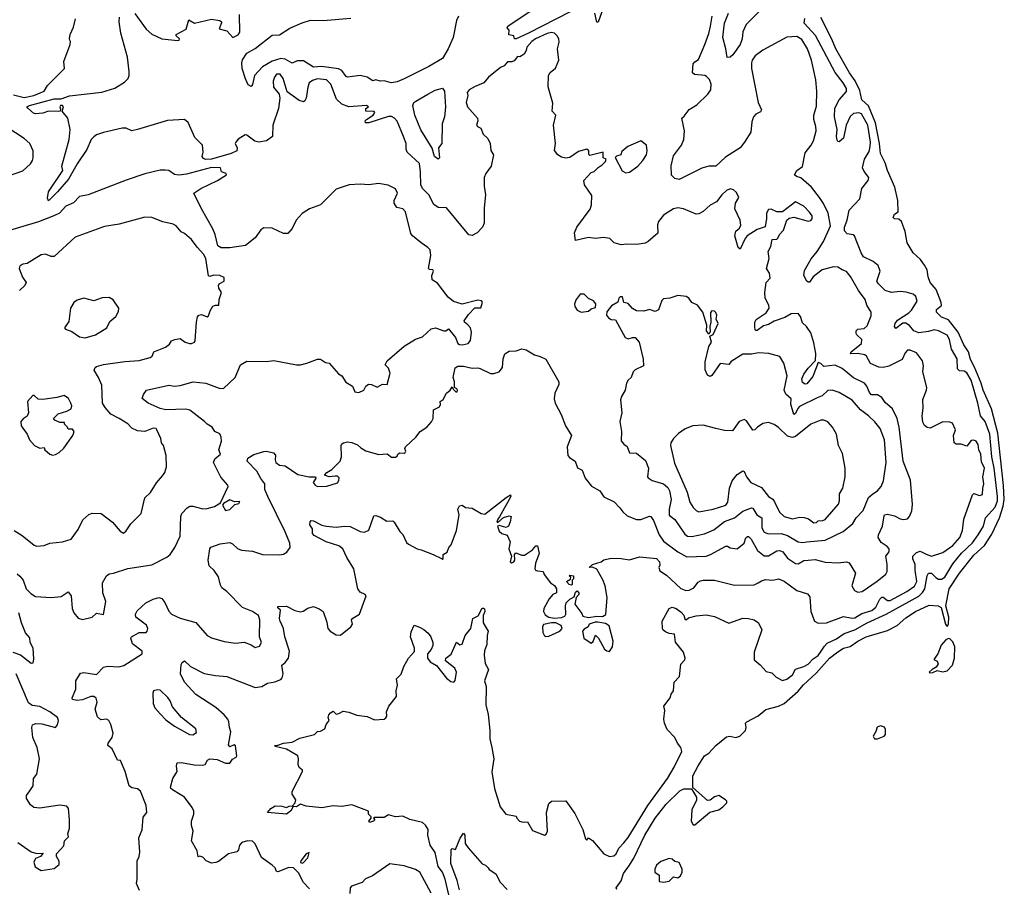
# Model space of a CAD drawing. Extents: x 1493970 to 1595317, y 729910 to 844791.
# Tile 332 of 338: x 1574543 to 1581489, y 820361 to 826490. Entities that reach past the tile are written whole.
import ezdxf

# ---------------------------------------------------------------- set-up
doc = ezdxf.new("R2010")
doc.units = 0

msp = doc.modelspace()

# ---------------------------------------------------------------- linework, layer by layer
at = {"layer": '0CON10XD'}
for points in [[(1578522.3, 826595), (1578133.5, 826395), (1578046, 826355), (1578032.5, 826355), (1578030, 826375), (1577993.3, 826383.3), (1577996.7, 826415), (1577981.2, 826431.2), (1577985.8, 826445), (1578420, 826735)], [(1575355, 826533.4), (1575435, 826423.2), (1575475, 826387.1), (1575545, 826354.7), (1575657.5, 826342.5), (1575667.5, 826345), (1575670, 826355), (1575647.5, 826375), (1575647.5, 826385), (1575716.8, 826423.2), (1575735, 826487.5), (1575776.1, 826466.1), (1575895, 826492.5), (1575955, 826483.3), (1575967.5, 826475), (1575967, 826467), (1575950, 826425), (1576005, 826410), (1576047, 826363), (1576085, 826382.5), (1576095, 826402.5), (1576094, 826526)], [(1578649.2, 826545), (1578625, 826473.3), (1578615, 826472.5), (1578601.2, 826535)], [(1579765, 826552.3), (1579667.6, 826455), (1579643.7, 826405), (1579640.8, 826355), (1579625, 826313.5), (1579575, 826240.9), (1579555, 826225.7), (1579533.5, 826223.5), (1579525.3, 826285), (1579502.4, 826365), (1579515.2, 826464.8), (1579543.2, 826535)], [(1574498.3, 825958.3), (1574575, 825941.4), (1574643.8, 825955), (1574716.2, 825985), (1574740, 826025), (1574860, 826145), (1574853.8, 826193.8), (1574900, 826315), (1574902.5, 826335), (1574897.5, 826345), (1574893.8, 826355), (1574898.8, 826385), (1574922.3, 826437.7), (1574936.2, 826495)], [(1580106.4, 822676.4), (1580155, 822681.5), (1580225, 822661.9), (1580317.1, 822657.1), (1580375, 822664.2), (1580395, 822656.2), (1580440, 822585), (1580412.5, 822495), (1580432.8, 822462.8), (1580455, 822450), (1580485.3, 822454.7), (1580592.4, 822527.6), (1580653, 822577), (1580662.5, 822595), (1580662.7, 822647.3), (1580654, 822705), (1580676.2, 822735), (1580677.5, 822755), (1580662.8, 822772.8), (1580621.3, 822801.3), (1580599.7, 822835), (1580601.8, 822855), (1580630.5, 822915), (1580641.7, 822988.3), (1580645, 822996), (1580665, 823000.6), (1580715, 822990), (1580755, 822966.9), (1580777.2, 822962.8), (1580805, 822968.9), (1580821.4, 822985), (1580835.8, 823025), (1580842.1, 823067.9), (1580828.3, 823241.7), (1580775.3, 823375.3), (1580746.9, 823615), (1580733.8, 823675), (1580700.8, 823745), (1580649.4, 823789.4), (1580624.6, 823825), (1580595, 823842.2), (1580552.2, 823842.2), (1580539, 823859), (1580519.6, 823905), (1580501.9, 823925), (1580425, 823962.9), (1580345, 824029.4), (1580295, 824050.9), (1580215, 824043.3), (1580194.1, 824064.1), (1580175, 824070), (1580137.7, 823972.3), (1580095, 823920.8), (1580085, 823917.5), (1580065, 823930), (1580060.8, 823955), (1580075, 823988.2), (1580105, 824030), (1580156.7, 824085), (1580159.4, 824135), (1580145, 824210), (1580125, 824280), (1580093.8, 824325), (1580065, 824350), (1580052, 824395), (1580035, 824416.9), (1579984.3, 824415), (1579941.2, 824388.8), (1579865, 824362.5), (1579825, 824339.8), (1579789.5, 824330.5), (1579745, 824296.7), (1579735, 824296), (1579731.7, 824301.7), (1579729.1, 824325), (1579730, 824355), (1579738.9, 824375), (1579809.2, 824420.8), (1579829.1, 824455), (1579827.8, 824475), (1579803.1, 824525), (1579798.6, 824565), (1579810, 824635), (1579837, 824667), (1579831.7, 824701.7), (1579812.5, 824735), (1579831.2, 824805), (1579823.3, 824855), (1579841.3, 824888.7), (1579850.5, 824939.5), (1579885, 824941.2), (1579892.3, 824947.7), (1579904.2, 824975), (1579931.8, 825005), (1579954.7, 825075.3), (1579970.3, 825089.7), (1580005, 825095.4), (1580105, 825067.8), (1580125, 825072.5), (1580134.2, 825085), (1580134.3, 825105), (1580115, 825131.1), (1580075, 825174.3), (1580015, 825204), (1579925, 825134.4), (1579885, 825134.1), (1579845, 825151.9), (1579825, 825151.1), (1579810.3, 825125), (1579812.5, 825087.5), (1579803, 825027), (1579745, 825008.6), (1579676.2, 824963.8), (1579660, 824945), (1579625, 824870), (1579612.3, 824882.3), (1579587.5, 824965), (1579595, 824996.7), (1579621.1, 825018.9), (1579630.5, 825039.5), (1579625.8, 825075.8), (1579588.8, 825155), (1579592.5, 825195), (1579616.2, 825235), (1579600.3, 825270.3), (1579578.3, 825288.3), (1579555, 825295.5), (1579528.8, 825285), (1579497.1, 825255), (1579458.8, 825205), (1579415, 825180.9), (1579365, 825136.9), (1579335, 825120), (1579315, 825118), (1579225, 825155.6), (1579185, 825162.5), (1579156, 825155), (1579118, 825132), (1579085, 825110.9), (1579048.8, 825065), (1579042.5, 825042.5), (1579045, 824983.3), (1578975.6, 824924.4), (1578955, 824913.8), (1578896.7, 824903.3), (1578825, 824906.2), (1578785, 824901.1), (1578735.8, 824915.8), (1578705.8, 824945.8), (1578662.1, 824952.1), (1578605, 824946), (1578555, 824953.8), (1578465, 824932.5), (1578456.2, 824985), (1578472.5, 825025), (1578567.3, 825152.7), (1578577.7, 825182.3), (1578579.2, 825249.2), (1578528, 825325), (1578522.5, 825355), (1578575, 825412.5), (1578595, 825417.5), (1578625, 825447.5), (1578652.5, 825465), (1578675, 825490), (1578680, 825505), (1578660, 825515), (1578660, 825555), (1578565, 825532.5), (1578558.3, 825538.3), (1578558.1, 825565), (1578545, 825575.5), (1578485, 825560), (1578425, 825517.9), (1578395, 825512.2), (1578365, 825520), (1578340, 825535), (1578317, 825567), (1578323.3, 825615), (1578308, 825745), (1578326, 825815), (1578298.8, 825845), (1578305, 825900), (1578272, 826015), (1578272.9, 826095), (1578285, 826116), (1578322, 826148), (1578346.2, 826205), (1578336.7, 826285), (1578348.3, 826331.7), (1578346, 826355), (1578335.8, 826375.8), (1578315, 826394), (1578295, 826398.1), (1578265, 826391.9), (1578182.9, 826355), (1578156, 826335), (1578120, 826295), (1578117, 826273), (1578103, 826247), (1578071.7, 826228.3), (1578055, 826230), (1578030.7, 826199.3), (1578015, 826192.5), (1577985, 826192.5), (1577960, 826165), (1577935, 826152.5), (1577850, 826085), (1577816.8, 826043.2), (1577755, 826019.2), (1577713.3, 825995), (1577698.8, 825975), (1577704, 825955), (1577693.6, 825906.4), (1577702, 825875), (1577772, 825795), (1577775.8, 825775), (1577766.7, 825745), (1577772.5, 825735), (1577796.7, 825725), (1577812.7, 825682.7), (1577845, 825651.2), (1577862.5, 825615), (1577866.1, 825566.1), (1577886.2, 825535), (1577868.8, 825455), (1577832, 825405), (1577820.8, 825375), (1577820, 825315), (1577830, 825255), (1577818.8, 825161.2), (1577820.5, 825055), (1577808, 825025), (1577771, 824985), (1577735, 824967.8), (1577711.5, 824971.5), (1577555, 825162), (1577495, 825163.8), (1577465, 825186.2), (1577429.6, 825255), (1577386.1, 825296.1), (1577371.8, 825321.8), (1577371.2, 825415), (1577362.7, 825475), (1577275.3, 825555.3), (1577268.6, 825575), (1577268.7, 825615), (1577251.1, 825665), (1577205, 825773.8), (1577188, 825795), (1577165.5, 825805.5), (1577145, 825805.5), (1577005, 825761.9), (1576982.2, 825762.2), (1576980, 825775), (1576988.8, 825785), (1577036.2, 825815), (1577047.5, 825835), (1577043, 825843), (1576984.2, 825844.2), (1576985, 825862.5), (1577002.5, 825875), (1576990, 825885), (1576865, 825874.2), (1576815, 825894.3), (1576777.7, 825927.7), (1576738.2, 826035), (1576706.9, 826065), (1576645, 826073.2), (1576609.1, 826060.9), (1576585.8, 826045), (1576575, 826012.5), (1576564.5, 825935.5), (1576555, 825916.2), (1576545, 825910.8), (1576515, 825920.6), (1576430.6, 825980.6), (1576400.5, 826075), (1576380.8, 826105), (1576355, 826104.3), (1576339.4, 826085), (1576330, 826055), (1576334.6, 826014.6), (1576373.6, 825963.6), (1576378.8, 825935), (1576367.9, 825862.1), (1576329.4, 825745), (1576325.6, 825665), (1576284.4, 825635), (1576230, 825625), (1576201.8, 825631.8), (1576145.7, 825675.7), (1576132.7, 825677.3), (1576085, 825647.5), (1576067.5, 825625), (1576062.5, 825615), (1576077.5, 825585), (1576074.3, 825565), (1576035.5, 825545), (1575895, 825505.9), (1575854.2, 825504.2), (1575839.4, 825509.4), (1575829.4, 825525), (1575838, 825555), (1575832, 825605), (1575779.4, 825659.4), (1575730.6, 825765), (1575705, 825785.2), (1575585, 825778.2), (1575375, 825715.9), (1575335, 825705.2), (1575293.3, 825723.3), (1575265, 825724.1), (1575135, 825694.5), (1575085, 825677.2), (1575065, 825663.5), (1575046.1, 825643.9), (1575015.5, 825574.5), (1574947.8, 825472.2), (1574886.4, 825363.6), (1574810, 825275), (1574745, 825212), (1574739.4, 825229.4), (1574745.5, 825275), (1574848, 825425), (1574840, 825455), (1574892.5, 825645), (1574898.1, 825715), (1574881.9, 825795), (1574842.5, 825845), (1574851.9, 825875), (1574845.6, 825885), (1574830.8, 825885), (1574827.1, 825875), (1574831.7, 825858.3), (1574827.5, 825845), (1574817.9, 825842.1), (1574745, 825843.2), (1574705, 825830.7), (1574654.8, 825824.8), (1574640, 825830), (1574600, 825865), (1574593.3, 825875), (1574611.2, 825885), (1574785, 825932.2), (1574835, 825930.3), (1574895, 825953.1), (1575122.8, 825977.2), (1575215, 826005.6), (1575281.7, 826048.3), (1575308.6, 826075), (1575315.7, 826095), (1575315.8, 826124.2), (1575304, 826225), (1575255.4, 826395), (1575243.9, 826475), (1575247.5, 826507.5)], [(1577638, 826515), (1577624.3, 826485), (1577601.1, 826365), (1577566.2, 826285), (1577524.6, 826215), (1577430, 826160), (1577255, 826072.7), (1577205, 826051.8), (1577164.4, 826044.4), (1577115, 826059.1), (1577085, 826055.6), (1577055, 826064.4), (1577035, 826057.5), (1576994.6, 826084.6), (1576946, 826096), (1576855, 826083.9), (1576845, 826088.9), (1576815, 826130.4), (1576793, 826143), (1576671.7, 826158.3), (1576615, 826153.7), (1576545, 826198.6), (1576501.5, 826198.5), (1576465, 826182.7), (1576415, 826210.7), (1576385, 826215.6), (1576325, 826197), (1576255, 826155.9), (1576199.2, 826095), (1576185, 826033.3), (1576175, 826018.8), (1576155, 826030.6), (1576135, 826071.9), (1576113.4, 826145), (1576110, 826185), (1576115, 826206.2), (1576145, 826253.3), (1576203.9, 826286.1), (1576325, 826381.1), (1576375, 826382.9), (1576449.3, 826430.7), (1576535, 826467.2), (1576594.8, 826485.2), (1576685, 826484.1), (1576878.7, 826501.3)], [(1578755, 820352.5), (1578752, 820365), (1578787.2, 820412.8), (1578801.5, 820465), (1578845.5, 820524.5), (1578876.1, 820573.9), (1578952.7, 820735), (1579027.1, 820855), (1579103.6, 820955), (1579200.8, 821049.1), (1579227.3, 821062.7), (1579282.6, 821062.6), (1579318.5, 821005), (1579317.8, 820982.2), (1579284.3, 820914.3), (1579278.8, 820835), (1579295, 820807.5), (1579305, 820807.5), (1579412, 820898), (1579474.2, 820915), (1579503.8, 820935), (1579532.5, 820965), (1579532.5, 820975), (1579523.3, 820985), (1579475, 821016.2), (1579444.5, 821005.5), (1579415, 820982.9), (1579395, 820980), (1579292.1, 821072.1), (1579292.7, 821155), (1579329.7, 821225), (1579375, 821294.7), (1579404.5, 821315), (1579455, 821368.6), (1579529.3, 821430.7), (1579553.6, 821433.6), (1579594.2, 821424.2), (1579623.8, 821435), (1579663.8, 821475), (1579668, 821495), (1579664, 821525), (1579673.8, 821535), (1579752.1, 821577.9), (1579807.3, 821622.7), (1579895, 821645.6), (1579935, 821665.6), (1580035, 821751.5), (1580072.7, 821797.3), (1580161.1, 821878.9), (1580255.7, 821985), (1580315, 822030), (1580355, 822054.4), (1580402.7, 822067.3), (1580455, 822105.5), (1580515, 822135.5), (1580665, 822180.4), (1580734.3, 822215), (1580795, 822270), (1580862, 822315), (1580958.8, 822358.8), (1581023, 822353), (1581043, 822343), (1581074, 822225), (1581085, 822207.5), (1581095.6, 822225), (1581098.9, 822275), (1581077.5, 822355), (1581100, 822475), (1581173.2, 822585), (1581275, 822710.9), (1581349.3, 822780.7), (1581401.5, 822858.5), (1581455.8, 822974.2), (1581482.1, 823057.9), (1581489.1, 823105), (1581482.4, 823202.4), (1581443, 823573), (1581398.5, 823745), (1581339.4, 823875), (1581326, 823926), (1581279, 824039), (1581251.6, 824091.6), (1581237.2, 824145), (1581204, 824195), (1581162.4, 824285), (1581095, 824372.6), (1581045, 824390.9), (1581011.1, 824425), (1581010.6, 824445), (1581045, 824472.5), (1581044.7, 824495), (1581009.2, 824585), (1580965, 824636.4), (1580950.9, 824675), (1580943.9, 824723.9), (1580926.7, 824756.7), (1580897.9, 824797.9), (1580846.2, 824845), (1580803.8, 824915), (1580790.4, 824995), (1580764.5, 825065), (1580745, 825083.3), (1580713.8, 825083.8), (1580704.4, 825094.4), (1580715, 825117.5), (1580740, 825135), (1580737.8, 825215), (1580717.2, 825307.2), (1580665.3, 825425), (1580649.6, 825479.6), (1580616.2, 825545), (1580609.2, 825615), (1580581.4, 825761.4), (1580530.8, 825880.8), (1580484.3, 825925), (1580469.5, 825989.5), (1580437.5, 826057.5), (1580397.8, 826115), (1580300.4, 826285), (1580272.9, 826352.9), (1580194, 826504)], [(1579099.5, 822169.5), (1579082.6, 822182.6), (1579077.2, 822195), (1579074.4, 822245.6), (1579125.6, 822334.4), (1579145, 822344.5), (1579175, 822335.7), (1579209.7, 822309.7), (1579227.7, 822287.7), (1579235, 822263.3), (1579245, 822256), (1579261.5, 822268.5), (1579315, 822284.4), (1579385, 822290), (1579445, 822278.8), (1579545, 822231.2), (1579645, 822266.9), (1579685, 822265.6), (1579723.3, 822255), (1579755, 822233.8), (1579777.5, 822185), (1579723.5, 822026.5), (1579725, 821974), (1579767.9, 821937.9), (1579810.2, 821890.2), (1579850, 821880), (1579880.3, 821850.3), (1579925, 821827.3), (1579955, 821836.7), (1579995, 821866.8), (1580015, 821906.2), (1580074.4, 821925.6), (1580105, 821943.3), (1580140.8, 821979.2), (1580175, 822002.7), (1580197.9, 822035), (1580219.7, 822070.3), (1580240.4, 822089.6), (1580305, 822121.3), (1580360.3, 822159.7), (1580435, 822185.2), (1580522.7, 822235), (1580655, 822294), (1580885, 822421.9), (1580912.4, 822447.6), (1580929, 822475), (1580945, 822566.2), (1580955, 822584.3), (1580975.8, 822585), (1581005, 822552.7), (1581025, 822541.2), (1581045, 822542.6), (1581068.5, 822555), (1581125, 822651.4), (1581188.1, 822725), (1581265, 822799.3), (1581305.7, 822855), (1581343, 822915), (1581357.2, 822975), (1581425, 823051.2), (1581440, 823095), (1581441.1, 823125), (1581417.4, 823325), (1581400, 823405), (1581387.2, 823565), (1581354, 823655), (1581320, 823695), (1581301.6, 823785), (1581255.4, 823945), (1581225, 823998), (1581205, 824009.6), (1581172.9, 824012.9), (1581158.9, 824025), (1581157.3, 824097.3), (1581115.4, 824165), (1581103, 824233), (1581085, 824264.3), (1581024, 824295), (1580995, 824301.8), (1580955, 824288.8), (1580885, 824280), (1580850, 824295), (1580820.9, 824330.9), (1580795, 824348.6), (1580772.3, 824347.7), (1580725, 824310), (1580714.2, 824324.2), (1580718.1, 824345), (1580735, 824370), (1580815, 824420.6), (1580835, 824440), (1580874.1, 824504.1), (1580865, 824536), (1580845, 824552), (1580796.4, 824566.4), (1580755, 824571.1), (1580693.7, 824563.7), (1580649.3, 824579.3), (1580602, 824625), (1580589.2, 824645), (1580613.2, 824715), (1580600, 824755), (1580565, 824784.5), (1580495, 824817.5), (1580478.6, 824845), (1580432.5, 824965), (1580422.5, 824972.5), (1580379.6, 824979.6), (1580361, 825001), (1580360.6, 825025), (1580381.2, 825075), (1580394.3, 825145), (1580468.8, 825225), (1580485, 825297.5), (1580528.8, 825355), (1580534, 825375), (1580499.6, 825419.6), (1580489.2, 825445), (1580502.2, 825505), (1580535, 825559.4), (1580543.8, 825595), (1580544.8, 825625), (1580526.7, 825745), (1580482.5, 825825), (1580462.9, 825832.9), (1580425, 825826.8), (1580402.8, 825807.2), (1580373.8, 825745), (1580355, 825653.3), (1580325, 825627.5), (1580315, 825630), (1580309.3, 825639.3), (1580304.4, 825664.4), (1580309.1, 825715), (1580291.1, 825805), (1580294.2, 825865), (1580324.7, 825925), (1580375, 825982), (1580375.4, 826005), (1580352.9, 826045), (1580295, 826117.5), (1580157.6, 826377.6), (1580078.2, 826465), (1580081.8, 826498.2)], [(1579656.4, 825626.4), (1579625, 825585.8), (1579521.5, 825518.5), (1579453.3, 825455), (1579405, 825455.6), (1579355, 825441.9), (1579195, 825362), (1579165, 825368.8), (1579142.3, 825392.3), (1579137.7, 825457.7), (1579155, 825530), (1579212.2, 825605), (1579228.9, 825645), (1579232.7, 825705), (1579214.4, 825795.6), (1579231.7, 825808.3), (1579265.8, 825855), (1579320.9, 825889.1), (1579397.5, 825965), (1579418.8, 825995), (1579421.2, 826035), (1579408.8, 826068.8), (1579389.3, 826089.3), (1579375.9, 826095.9), (1579303.9, 826103.9), (1579289.2, 826115), (1579295, 826178), (1579305, 826192.2), (1579330.7, 826209.3), (1579375.7, 826314.3), (1579405, 826392), (1579416.5, 826445), (1579427.4, 826515)], [(1576587.8, 820357.8), (1576545, 820400.6), (1576509.2, 820469.2), (1576475.6, 820505.6), (1576441.3, 820508.7), (1576365, 820477.5), (1576355, 820480), (1576344.1, 820504.1), (1576323.3, 820525), (1576248.2, 820578.2), (1576205, 820674.3), (1576184.2, 820694.2), (1576150, 820695), (1576108.9, 820685), (1576094.5, 820665), (1576087.7, 820632.3), (1576075, 820617.5), (1576015, 820603.5), (1575945, 820550), (1575927, 820543), (1575895, 820539.2), (1575858.8, 820555), (1575835, 820580), (1575813.6, 820586.4), (1575802.5, 820582.5), (1575793.8, 820625), (1575754.3, 820695), (1575766.2, 820765), (1575753.8, 820805), (1575754.4, 820834.4), (1575771.5, 820885), (1575771.5, 820905), (1575760.2, 820930.2), (1575705, 821003.8), (1575675, 821022.9), (1575621.4, 821055), (1575609.2, 821065), (1575607.1, 821075), (1575624.1, 821135.9), (1575653.3, 821185), (1575648.8, 821225), (1575655, 821246.2), (1575685, 821249.4), (1575772.7, 821232.7), (1575835, 821228.9), (1575852, 821235), (1575868, 821265), (1575884.6, 821275.4), (1575935, 821269.1), (1575994.7, 821244.7), (1576025, 821244.3), (1576045, 821271.2), (1576071.2, 821285), (1576074.2, 821295), (1576065, 821366.7), (1576055, 821373.8), (1576025, 821360), (1576015, 821372.5), (1576031.3, 821465), (1576022.1, 821495), (1576019.4, 821535), (1576010.3, 821555), (1575985.4, 821585.4), (1575926.9, 821636.9), (1575785, 821727.6), (1575705, 821815.4), (1575677.8, 821875), (1575681.2, 821938.8), (1575690, 821955), (1575705, 821966), (1575748.8, 821925), (1575845, 821876.2), (1575925, 821861.2), (1576005, 821854.4), (1576205, 821776.7), (1576250, 821785), (1576291.3, 821808.7), (1576342.3, 821817.7), (1576385, 821833.8), (1576394.3, 821845.7), (1576401.4, 821875), (1576392.5, 821935), (1576415.9, 821954.1), (1576438.5, 821985), (1576446.7, 822035), (1576413.2, 822135), (1576404, 822194), (1576380, 822245), (1576376.1, 822265), (1576383.3, 822323.3), (1576365, 822340), (1576365, 822350), (1576425, 822352.5), (1576485, 822322), (1576525, 822311.2), (1576543.6, 822316.4), (1576575, 822337.5), (1576615, 822350), (1576655, 822332.5), (1576683.6, 822313.6), (1576709.3, 822239.3), (1576717.5, 822195), (1576734.3, 822174.3), (1576775, 822150), (1576805, 822146.2), (1576880, 822205), (1576890, 822225), (1576884, 822256), (1576892.7, 822267.3), (1576940, 822295), (1576987.5, 822425), (1576980, 822435), (1576945, 822450), (1576928, 822475), (1576899.1, 822615), (1576850, 822695), (1576822.9, 822755), (1576795, 822778.1), (1576705, 822806.5), (1576620.3, 822850.3), (1576609.3, 822865), (1576607.5, 822897.5), (1576590, 822925), (1576592.3, 822947.7), (1576600, 822955), (1576615, 822954), (1576675, 822921.9), (1576705, 822915.6), (1576775, 822910), (1576835, 822916.7), (1576875, 822913.1), (1576945, 822878.5), (1576975, 822873.6), (1577005, 822888), (1577040.6, 822989.4), (1577055, 822991.4), (1577088.9, 822978.9), (1577132.4, 822952.4), (1577175, 822952.5), (1577183.9, 822943.9), (1577225, 822877.5), (1577245, 822856.7), (1577271.1, 822801.1), (1577285, 822788), (1577346.1, 822756.1), (1577375, 822750), (1577460, 822715), (1577518.3, 822688.3), (1577525, 822680), (1577530, 822685), (1577530, 822715), (1577558.3, 822731.7), (1577570, 822765), (1577586.7, 822785), (1577624, 822885), (1577644, 822995), (1577634.2, 823035.8), (1577645, 823058.8), (1577665, 823063.3), (1577687.6, 823047.6), (1577735, 823042.5), (1577799.2, 823005), (1577825, 823000.9), (1577975, 823119.4), (1578005, 823136), (1578007.1, 823125), (1577928.7, 822981.3), (1577915, 822965.7), (1577910, 822945), (1577915, 822942.5), (1577955, 822976.7), (1577995, 822990), (1578010, 822985), (1578003.6, 822946.4), (1577991.2, 822915), (1577975, 822906), (1577925, 822921.2), (1577913.9, 822916.1), (1577925, 822880), (1577945, 822864.3), (1577982, 822852), (1578004, 822805), (1577993.8, 822755), (1578013.3, 822705), (1578002.5, 822665), (1578015, 822658), (1578030, 822665), (1578035.8, 822675.8), (1578032.5, 822715), (1578043, 822727), (1578085, 822711.4), (1578105, 822711.9), (1578161.4, 822748.6), (1578185, 822776.7), (1578195, 822777.5), (1578207.3, 822722.7), (1578181.2, 822655), (1578176.7, 822615), (1578182.5, 822605), (1578195, 822600), (1578236, 822596), (1578243.8, 822575), (1578287.5, 822515), (1578315, 822497.5), (1578330, 822475), (1578330, 822445), (1578305, 822433.3), (1578277.2, 822402.8), (1578239.5, 822335), (1578237.5, 822315), (1578250.4, 822290.4), (1578275, 822273.8), (1578315, 822266.7), (1578365, 822272.5), (1578388.3, 822281.7), (1578396.7, 822295), (1578394, 822355), (1578398.8, 822375), (1578425, 822401.2), (1578453.6, 822416.4), (1578465, 822450), (1578475, 822460), (1578486.7, 822446.7), (1578487.5, 822435), (1578468.3, 822411.7), (1578460, 822365), (1578509.3, 822299.3), (1578515, 822280), (1578555, 822271.2), (1578615, 822281.2), (1578655, 822277.5), (1578677.8, 822292.2), (1578686.8, 822413.2), (1578674.4, 822494.4), (1578657.7, 822537.7), (1578615, 822613.3), (1578585, 822627.5), (1578560, 822625), (1578585, 822646.2), (1578645, 822663.3), (1578665, 822678.8), (1578715, 822690.8), (1578785, 822688.9), (1578845, 822678.2), (1578915, 822698.9), (1579035, 822686.7), (1579057.5, 822665), (1579058.1, 822641.9), (1579051.2, 822625), (1579060, 822600), (1579105, 822570.5), (1579206.2, 822476.2), (1579242.2, 822462.2), (1579265, 822465.5), (1579298.8, 822481.2), (1579328.9, 822521.1), (1579345, 822531.4), (1579365, 822534.5), (1579445.5, 822534.5), (1579585, 822500.6), (1579725, 822501.4), (1579752, 822515), (1579775, 822530), (1579805, 822539.4), (1579855, 822535.6), (1579895, 822544.4), (1579935, 822528.5), (1580025, 822461.4), (1580099.7, 822439.7), (1580116.4, 822416.4), (1580124.2, 822315), (1580151.2, 822245), (1580175, 822230.8), (1580235, 822233.9), (1580355, 822277.6), (1580415, 822267.2), (1580435, 822270.3), (1580485, 822300.6), (1580555, 822320.2), (1580582.1, 822345), (1580609.8, 822400.2), (1580625, 822414.7), (1580635, 822414.7), (1580665, 822391.4), (1580685, 822390.6), (1580802.1, 822455), (1580855, 822493.8), (1580872.4, 822525), (1580860.2, 822605), (1580861.1, 822645), (1580843.3, 822685), (1580844.8, 822705.2), (1580870.8, 822729.2), (1580895, 822738.7), (1580938.7, 822718.7), (1580975, 822705.3), (1581055, 822731.2), (1581125, 822779.6), (1581174.5, 822835), (1581194, 822885), (1581204.6, 822965), (1581265, 823137.5), (1581275, 823147.5), (1581315, 823132.5), (1581335, 823140), (1581336.7, 823185), (1581345.7, 823214.3), (1581337.3, 823265), (1581350, 823325), (1581329.1, 823369.1), (1581324.4, 823424.4), (1581310, 823455), (1581305, 823492.5), (1581291.2, 823515), (1581275, 823522.5), (1581255, 823521.2), (1581225, 823480), (1581185, 823494), (1581150, 823495), (1581134.2, 823504.2), (1581130.8, 823555), (1581145.6, 823595), (1581123, 823643), (1581105, 823650), (1581055, 823651.4), (1580965, 823608), (1580945, 823611.2), (1580925, 823626.7), (1580915, 823650), (1580910, 823695), (1580917.7, 823747.7), (1580915, 823810), (1580941.2, 823875), (1580942.5, 823895), (1580914.4, 824005), (1580918, 824048), (1580912.5, 824082.5), (1580868.7, 824138.7), (1580825, 824157.8), (1580805, 824157.1), (1580790.1, 824139.9), (1580768.3, 824091.7), (1580675, 824044.5), (1580635, 824035.6), (1580605, 824038.9), (1580545, 824062.9), (1580517.1, 824115), (1580504.6, 824124.6), (1580455, 824133.2), (1580403.1, 824133.1), (1580409.4, 824145), (1580480.5, 824205), (1580483.3, 824233.3), (1580449.4, 824265), (1580443.5, 824275), (1580444.4, 824295), (1580455, 824305.6), (1580499.5, 824310.5), (1580520.6, 824329.4), (1580548.9, 824401.1), (1580550.5, 824425), (1580519.4, 824475), (1580508.5, 824515), (1580459.5, 824579.5), (1580405, 824677.1), (1580375, 824712.5), (1580345.8, 824725.8), (1580315, 824742.7), (1580285, 824746.8), (1580205, 824725.3), (1580141.8, 824675), (1580115, 824637.5), (1580105, 824637.1), (1580095, 824645.6), (1580074.2, 824685), (1580079, 824721), (1580127.5, 824802.5), (1580169.4, 824855), (1580212.9, 824925), (1580263.1, 825035), (1580245.8, 825125), (1580213.8, 825193.8), (1580185.8, 825235.8), (1580128.4, 825308.4), (1580052.9, 825372.9), (1580022.4, 825382.4), (1580009.4, 825395), (1580024.6, 825425), (1580065.5, 825454.5), (1580085, 825551.2), (1580126.6, 825603.4), (1580143.3, 825635), (1580161.1, 825705), (1580159.3, 825735), (1580145.6, 825784.4), (1580146.4, 825815), (1580165, 825880), (1580166.5, 825985), (1580158.8, 826065), (1580129.3, 826205), (1580100.6, 826285), (1580060.2, 826350.2), (1580025, 826370), (1579955, 826366), (1579785.2, 826275), (1579731.1, 826235), (1579711, 826205), (1579705.3, 826185), (1579706.5, 826145), (1579751.8, 825905), (1579775.7, 825854.3), (1579770, 825840), (1579735, 825821.9), (1579719.5, 825805), (1579708.2, 825768.2), (1579701.4, 825695), (1579656.4, 825626.4)], [(1577495, 825505.6), (1577470.4, 825525), (1577453.1, 825583.1), (1577373.6, 825713.6), (1577331.5, 825815), (1577316.8, 825885), (1577323.6, 825905), (1577336.5, 825915), (1577421.7, 825965), (1577475, 825991.4), (1577525, 826005.3), (1577539.6, 825985), (1577546.7, 825873.3), (1577540.6, 825805), (1577524.5, 825755.5), (1577520.6, 825615), (1577497.5, 825585), (1577505, 825514.3), (1577495, 825505.6)], [(1574465, 825388.1), (1574565, 825423.3), (1574618.3, 825471.7), (1574633.8, 825495), (1574638.8, 825515), (1574638.8, 825565), (1574614, 825615), (1574575, 825652), (1574451.1, 825731.1)], [(1578819.1, 825409.1), (1578845, 825413.3), (1578904.3, 825455), (1578939.2, 825495), (1578965, 825536.7), (1578970.5, 825565), (1578965, 825603.8), (1578925, 825634.2), (1578833.3, 825595), (1578790.7, 825559.3), (1578783, 825537), (1578753.8, 825526.2), (1578743.8, 825516.2), (1578792.4, 825422.4), (1578819.1, 825409.1)], [(1574525, 822579.4), (1574545, 822564.3), (1574567.3, 822535), (1574588.8, 822475), (1574622, 822442), (1574655, 822420.4), (1574765, 822412.2), (1574835, 822420.8), (1574885, 822453.3), (1574905, 822424.2), (1574912.7, 822335), (1574924.4, 822305), (1574956.2, 822266.2), (1574985, 822257.8), (1575055, 822274), (1575085, 822302), (1575135, 822293.3), (1575150, 822385), (1575129.4, 822445), (1575127.6, 822515), (1575155.2, 822564.8), (1575175, 822579.2), (1575205, 822585.4), (1575305, 822617.9), (1575476, 822644), (1575581.7, 822698.3), (1575603.4, 822716.6), (1575638.2, 822765), (1575674.4, 822845), (1575679.1, 822985), (1575687.8, 823005), (1575723.9, 823046.1), (1575743.8, 823056.2), (1575765, 823056.7), (1575835, 823037.5), (1575865, 823040), (1575917.5, 823055), (1575960, 823080), (1576014, 823195), (1576011.2, 823205), (1575960.8, 823260.8), (1575910.9, 823365), (1575919.2, 823390.8), (1575959.2, 823425), (1575948.1, 823455), (1575965.5, 823515), (1575965.4, 823545), (1575955, 823566.7), (1575920, 823585), (1575901.4, 823615), (1575865.3, 823635.2), (1575846.5, 823655), (1575743.3, 823735), (1575715, 823740.5), (1575575, 823737.1), (1575535, 823746.9), (1575448.8, 823785), (1575406.4, 823816.4), (1575416.2, 823845), (1575436.7, 823875), (1575595, 823910), (1575635, 823902.9), (1575675, 823908.2), (1575766.2, 823933.8), (1575855.5, 823924.5), (1575950.6, 823890.6), (1575981.5, 823888.5), (1576063.1, 823965), (1576100, 824055), (1576145, 824079.7), (1576285, 824078.9), (1576335, 824085.6), (1576495, 824053.8), (1576525, 824053.8), (1576567.5, 824065), (1576645, 824094), (1576665, 824093.8), (1576700.5, 824070.5), (1576725, 824066), (1576791.7, 823991.7), (1576815.6, 823975.6), (1576842.7, 823932.7), (1576890, 823905), (1576908, 823865), (1576935, 823860), (1576970, 823875), (1576986, 823905), (1577003.2, 823916.8), (1577025, 823915.6), (1577065, 823897.8), (1577103.2, 823916.8), (1577135, 823916.7), (1577156.2, 823995), (1577145, 824030), (1577121.2, 824055), (1577135, 824082.5), (1577254.4, 824185.6), (1577334.3, 824235.7), (1577385, 824252), (1577445, 824309.2), (1577476.4, 824316.4), (1577535, 824293.3), (1577550, 824295), (1577568.3, 824308.3), (1577618.1, 824248.1), (1577633.3, 824205), (1577645, 824197.1), (1577665, 824195.4), (1577706, 824205), (1577723.1, 824225), (1577731.1, 824285), (1577722.9, 824315), (1577705.5, 824335.5), (1577680, 824355), (1577678.8, 824365), (1577709.4, 824410.6), (1577753.6, 824456.4), (1577795, 824457.5), (1577807, 824497), (1577800, 824505), (1577775, 824511.2), (1577665, 824482.5), (1577602.3, 824502.3), (1577565, 824532.5), (1577489.5, 824629.5), (1577453.9, 824653.9), (1577450, 824685), (1577463.3, 824715), (1577457.5, 824725), (1577435, 824727.5), (1577427.5, 824735), (1577443.3, 824825), (1577438.8, 824865), (1577423, 824883), (1577374.4, 824914.4), (1577315, 824964), (1577301.7, 824981.7), (1577264, 825135), (1577246.7, 825155), (1577204, 825164), (1577184.5, 825195), (1577184.6, 825215), (1577209.4, 825265), (1577195, 825296), (1577141.7, 825321.7), (1577075, 825333.8), (1577005, 825323.8), (1576945, 825328.8), (1576866.4, 825323.6), (1576775, 825293.3), (1576706.2, 825225), (1576665, 825183.3), (1576587.5, 825155), (1576535, 825122), (1576492.9, 825075), (1576464.2, 825015.8), (1576435, 824981.2), (1576405, 824981.2), (1576325, 825017.5), (1576265, 825020), (1576245, 825006.7), (1576205, 824951.4), (1576135, 824896), (1576025, 824879), (1575965, 824878.8), (1575941.8, 824895), (1575921.8, 824975), (1575905.3, 825015), (1575824.5, 825155), (1575771.1, 825265), (1575821.3, 825298.6), (1575939.4, 825355), (1576002.5, 825395), (1576000, 825405), (1575967, 825417), (1575960, 825445), (1575896.7, 825446.7), (1575719.3, 825400.7), (1575665, 825393.2), (1575636.2, 825396.2), (1575594.5, 825424.5), (1575568.9, 825428.9), (1575535, 825427.1), (1575425, 825401.2), (1575295, 825357.6), (1575025, 825253.5), (1574965, 825243.1), (1574921.6, 825198.4), (1574868.1, 825175), (1574823.1, 825125), (1574784, 825105), (1574675, 825064.5), (1574407.4, 824982.6)], [(1574505, 822886.2), (1574560.3, 822850.3), (1574645, 822781.2), (1574665, 822773.8), (1574715, 822780), (1574755, 822796), (1574845, 822806.2), (1574905, 822824), (1574955, 822893.3), (1574988.3, 822961.7), (1575031.2, 822998.8), (1575055, 823008.8), (1575117.5, 823005), (1575196.7, 822945), (1575250.7, 822880.7), (1575275, 822867.5), (1575295, 822883.3), (1575326.5, 822933.5), (1575400, 823005), (1575426, 823115), (1575465.6, 823154.4), (1575507.7, 823222.3), (1575549.7, 823270.3), (1575566.2, 823295), (1575578.8, 823335), (1575576, 823415), (1575556.7, 823485), (1575544, 823504), (1575538, 823535), (1575511.4, 823595), (1575505, 823604), (1575485, 823607.5), (1575426.1, 823583.9), (1575375, 823588.6), (1575335, 823607.1), (1575306.9, 823636.9), (1575245, 823676.2), (1575185, 823706.4), (1575145, 823753.1), (1575126.5, 823785), (1575121.6, 823911.6), (1575100, 823965), (1575067.6, 824017.6), (1575074.7, 824035), (1575085, 824042.7), (1575134, 824056), (1575285, 824078.5), (1575385, 824083.8), (1575462.5, 824105), (1575476.7, 824115), (1575490, 824145), (1575572.1, 824177.9), (1575599.6, 824200.4), (1575615, 824223.8), (1575637.7, 824232.3), (1575675, 824240), (1575711.2, 824215), (1575740, 824205), (1575755.4, 824204.6), (1575776, 824215), (1575781.4, 824225), (1575789.1, 824355), (1575797.3, 824392.7), (1575805.9, 824404.1), (1575825, 824408.8), (1575865, 824392), (1575875, 824401.2), (1575886, 824436), (1575905, 824468.8), (1575925, 824476.2), (1575947.5, 824475), (1575951.2, 824515), (1575966.2, 824565), (1575948.8, 824595), (1575946.2, 824615), (1575950, 824625), (1575985.3, 824644.7), (1575985, 824669.4), (1575955, 824685.8), (1575912.6, 824687.4), (1575885, 824676.7), (1575875, 824682.5), (1575856.7, 824805), (1575840, 824835), (1575793.8, 824883.8), (1575755, 824939.2), (1575705, 824982), (1575683.2, 824993.2), (1575646.2, 825035), (1575625, 825048), (1575553.2, 825063.2), (1575475, 825092.9), (1575425.4, 825095.4), (1575245, 825047.3), (1575140.1, 825029.9), (1574933.1, 824955), (1574785, 824819.4), (1574765, 824817.9), (1574725, 824834.8), (1574695, 824831.4), (1574595, 824769.6), (1574565, 824764.2), (1574545, 824752.9), (1574540, 824735), (1574545.3, 824715), (1574562.7, 824672.7), (1574588.6, 824635), (1574578.6, 824615), (1574540.9, 824579.1)], [(1575005, 824244.2), (1575076.7, 824265), (1575158.8, 824315), (1575179.5, 824360.5), (1575220, 824395), (1575239.5, 824430.5), (1575243.3, 824455), (1575203, 824513), (1575175, 824530), (1575125, 824527.5), (1575065, 824506.7), (1574995, 824524.4), (1574949.2, 824510.8), (1574925, 824493.8), (1574902, 824455), (1574888.8, 824361.2), (1574860, 824315), (1574866.4, 824306.4), (1574910.2, 824290.2), (1574965, 824252.9), (1575005, 824244.2)], [(1578505, 824426.7), (1578555, 824432.5), (1578575, 824450), (1578605, 824460), (1578607.5, 824485), (1578590, 824505), (1578555, 824523.3), (1578525, 824553.3), (1578496.1, 824553.9), (1578468, 824515), (1578458, 824485), (1578458.8, 824465), (1578475, 824441.2), (1578505, 824426.7)], [(1580065, 822800.5), (1580095, 822804.6), (1580225, 822817.3), (1580352.1, 822877.9), (1580421.5, 822935), (1580445, 822974.2), (1580492.8, 823027.2), (1580531.5, 823118.5), (1580560.8, 823145), (1580595.4, 823164.6), (1580619.4, 823195), (1580637.5, 823235), (1580655.4, 823365), (1580644.4, 823525), (1580613.3, 823605), (1580575, 823651.4), (1580530.8, 823695), (1580475, 823737.5), (1580415.5, 823805), (1580325, 823858.5), (1580275, 823876.2), (1580245, 823873.1), (1580205, 823836.5), (1580167.8, 823822.3), (1580045, 823759.4), (1580032.7, 823747.3), (1580015, 823710), (1580005, 823703.8), (1579983.3, 823776.7), (1579985.8, 823815), (1579947.6, 823847.6), (1579935.3, 823875), (1579957.8, 823977.8), (1579934.2, 824065), (1579905, 824113.8), (1579827.5, 824135), (1579755, 824138.9), (1579705, 824130), (1579645, 824129.6), (1579562.7, 824077.3), (1579545, 824056.7), (1579485, 824064.2), (1579425, 823978), (1579415, 823972), (1579395, 823981.2), (1579379.1, 824019.1), (1579378.6, 824075), (1579405.7, 824184.3), (1579423.3, 824215), (1579412.5, 824257.5), (1579435, 824267.5), (1579471.2, 824345), (1579457, 824377), (1579460, 824405), (1579455, 824423.8), (1579445, 824432.9), (1579425.7, 824434.3), (1579417.3, 824422.7), (1579419.2, 824355), (1579412, 824325), (1579413.3, 824286.7), (1579405, 824270), (1579388, 824295), (1579390.8, 824335), (1579361.5, 824425), (1579325, 824476.2), (1579284.2, 824494.2), (1579264.2, 824524.2), (1579245.8, 824535.8), (1579185, 824543.3), (1579130, 824525), (1579085, 824521.2), (1579072.7, 824507.3), (1579048.6, 824441.4), (1579025, 824431.2), (1578985, 824444), (1578945, 824432.5), (1578895, 824434.2), (1578865, 824452.9), (1578835, 824487.5), (1578803.8, 824493.8), (1578796.2, 824535), (1578780, 824535), (1578770.8, 824525), (1578763.3, 824496.7), (1578718.3, 824471.7), (1578685, 824427.5), (1578683.3, 824405), (1578697.5, 824385), (1578715, 824373.3), (1578745, 824372.5), (1578815, 824246.7), (1578835, 824236.7), (1578865, 824247.5), (1578885, 824247.5), (1578913.3, 824215), (1578942, 824095), (1578943.3, 824046.7), (1578885, 824020), (1578870, 824005), (1578856.2, 823965), (1578835, 823946.7), (1578823.8, 823925), (1578813.3, 823875), (1578788.3, 823831.7), (1578782.3, 823807.7), (1578790, 823715), (1578776.2, 823655), (1578787.5, 823585), (1578787.3, 823517.3), (1578804.5, 823494.5), (1578829.1, 823479.1), (1578844, 823434), (1578895, 823430.8), (1578958.2, 823378.2), (1578980, 823325), (1578971.2, 823265), (1578977.3, 823257.3), (1579005, 823239.2), (1579085, 823215.4), (1579115, 823190), (1579126.7, 823165), (1579139.7, 823105), (1579124.2, 823035), (1579124.7, 822994.7), (1579165, 822962.5), (1579235, 822858.5), (1579255, 822846.5), (1579285, 822842.1), (1579375, 822860.8), (1579439.7, 822890.3), (1579515, 822948), (1579585.2, 822974.8), (1579645, 823022.9), (1579705, 823044.3), (1579715, 823042.9), (1579743.8, 822995), (1579777.7, 822975), (1579778, 822905), (1579795, 822873.8), (1579825, 822861.8), (1579915, 822864.8), (1579959, 822849), (1580035, 822806.5), (1580065, 822800.5)], [(1575388.8, 820345), (1575368, 820395), (1575370.8, 820425), (1575371.2, 820555), (1575386.2, 820585), (1575390.8, 820615), (1575382.9, 820717.1), (1575406.4, 820773.6), (1575415, 820862.5), (1575440.6, 820895), (1575436.2, 820945), (1575395, 821045.7), (1575375, 821062.9), (1575335, 821070.5), (1575314.4, 821084.4), (1575287.5, 821185), (1575255, 821262.5), (1575233.3, 821265), (1575195.5, 821345.5), (1575165, 821367.5), (1575166.2, 821385), (1575195.8, 821424.2), (1575201.4, 821455), (1575186.2, 821516.2), (1575170.8, 821545), (1575155, 821554.4), (1575115, 821548.8), (1575090.9, 821570.9), (1575075.6, 821625), (1575089.3, 821675), (1575082.8, 821702.8), (1575065, 821714.3), (1575045.6, 821714.4), (1574985, 821690), (1574946.3, 821686.3), (1574915, 821692.9), (1574912.9, 821705), (1574938.9, 821765), (1574939.3, 821825), (1574972.3, 821877.7), (1574995, 821882.8), (1575085, 821868.6), (1575135, 821920), (1575165, 821928), (1575243, 821923), (1575277.3, 821932.7), (1575406.2, 822015), (1575406.7, 822035), (1575338.1, 822085), (1575326, 822125), (1575332.5, 822135), (1575385, 822166.2), (1575435, 822166.7), (1575443.3, 822175), (1575446.2, 822195), (1575437.7, 822217.7), (1575362.5, 822275), (1575360, 822295), (1575371.7, 822318.3), (1575432, 822375), (1575485, 822400.9), (1575525, 822412.2), (1575545, 822406), (1575567, 822377), (1575595, 822316), (1575615, 822294.3), (1575675, 822267.3), (1575785, 822236.7), (1575864.7, 822144.7), (1575895, 822128.8), (1575985, 822102.7), (1576065, 822089.5), (1576127.5, 822097.5), (1576175, 822079.2), (1576205, 822058.9), (1576235, 822068.5), (1576248.8, 822095), (1576235.8, 822135), (1576237.9, 822255), (1576226.9, 822285), (1576185.7, 822315), (1576115, 822343.1), (1576005, 822455.8), (1575970, 822480), (1575959.1, 822499.1), (1575945, 822557.5), (1575915, 822602.5), (1575879.4, 822635), (1575872.2, 822675), (1575884.2, 822755), (1575891.7, 822768.3), (1575957.8, 822792.2), (1576025, 822800.4), (1576045, 822790.9), (1576078.9, 822758.9), (1576107.1, 822747.1), (1576185, 822739.2), (1576255, 822716.7), (1576375, 822714.3), (1576405, 822718.6), (1576427.6, 822732.4), (1576450, 822765), (1576448.9, 822795), (1576416.7, 822875), (1576292.8, 823125), (1576272.5, 823175), (1576272.2, 823215), (1576243.4, 823253.4), (1576216.9, 823305), (1576147.8, 823375), (1576152.5, 823395), (1576195, 823421.4), (1576265, 823443.3), (1576284.6, 823444.6), (1576333.3, 823433.3), (1576347.8, 823417.8), (1576345.4, 823385), (1576350.4, 823365), (1576375, 823345.5), (1576415, 823342.5), (1576505, 823279.4), (1576586, 823264), (1576630, 823265), (1576632.5, 823255), (1576613.3, 823225), (1576626.7, 823205), (1576645, 823196), (1576710.8, 823199.2), (1576785, 823222), (1576795, 823237.5), (1576796.5, 823256.5), (1576785, 823269.2), (1576768.3, 823268.3), (1576725, 823263.3), (1576692.5, 823275), (1576710, 823295), (1576744.5, 823315.5), (1576804.6, 823375.4), (1576813.3, 823405), (1576811.9, 823485), (1576815, 823496), (1576827.5, 823505), (1576855, 823510.8), (1576885, 823505.6), (1576925, 823490.8), (1576948.6, 823468.6), (1576985, 823448.1), (1577075, 823420.8), (1577136.1, 823426.1), (1577165, 823402.5), (1577195, 823402.5), (1577205, 823410), (1577210, 823425), (1577225, 823432.5), (1577255, 823430), (1577262.5, 823435), (1577267.5, 823445), (1577260, 823465), (1577263.8, 823475), (1577336.6, 823543.4), (1577368, 823585), (1577415, 823614.3), (1577448.9, 823651.1), (1577458.9, 823675), (1577463, 823737), (1577505, 823757.5), (1577512.5, 823775), (1577510, 823795), (1577530.7, 823809.3), (1577553.3, 823855), (1577580, 823875), (1577595, 823900), (1577601.7, 823881.7), (1577620, 823865), (1577630, 823865), (1577632.5, 823875), (1577626.7, 823885), (1577610, 823895), (1577610, 823935), (1577602, 823965), (1577615, 824033.3), (1577635, 824045.8), (1577674.2, 824045.8), (1577735, 824030.8), (1577775, 824034), (1577790.5, 824029.5), (1577865, 823992.5), (1577887.7, 823992.3), (1577925.9, 824004.1), (1577948.8, 824035), (1577952.6, 824097.4), (1577965, 824132.5), (1577995, 824150), (1578045, 824153.3), (1578085, 824167.5), (1578115, 824160), (1578174.1, 824124.1), (1578215, 824113.8), (1578255, 824093.3), (1578346.2, 823935), (1578346.2, 823915), (1578318.8, 823855), (1578313.8, 823815), (1578321.2, 823785), (1578362.5, 823705), (1578394.2, 823625), (1578435.7, 823555), (1578405.7, 823475), (1578410, 823415), (1578421.1, 823401.1), (1578462, 823375), (1578477.3, 823327.3), (1578511.9, 823311.9), (1578532, 823255), (1578577.4, 823197.4), (1578635.8, 823165.8), (1578664.1, 823124.1), (1578737.3, 823087.3), (1578775.8, 823045.8), (1578797.3, 823017.3), (1578829.5, 822989.5), (1578895, 822962.9), (1578925, 822961.9), (1578985, 822985.8), (1578995, 822984), (1579014.4, 822955), (1579054.6, 822855), (1579085, 822810.9), (1579185, 822735.4), (1579250.5, 822700.5), (1579385, 822703.8), (1579415.8, 822715), (1579525, 822775.6), (1579535.6, 822775.6), (1579555, 822762.9), (1579605, 822756.9), (1579653.3, 822795), (1579665, 822833.8), (1579677.1, 822842.9), (1579685, 822842.2), (1579702.1, 822825), (1579747.1, 822745), (1579795, 822707.5), (1579825, 822706.6), (1579885, 822741.1), (1579905, 822744.5), (1579925.6, 822735), (1579959.1, 822689.1), (1580015, 822653.2), (1580035, 822650), (1580075, 822672.9), (1580106.4, 822676.4)], [(1574775, 823417.5), (1574795, 823421.2), (1574822.5, 823435), (1574855, 823467.5), (1574916.7, 823555), (1574927.5, 823585), (1574915, 823600), (1574885, 823600), (1574880, 823615), (1574860, 823635), (1574858.3, 823648.3), (1574825, 823647.5), (1574790, 823665), (1574782.5, 823675), (1574815, 823707.5), (1574875, 823726.7), (1574905.9, 823744.1), (1574910, 823765), (1574903.3, 823785), (1574887, 823817), (1574857.1, 823837.1), (1574805, 823823.1), (1574705, 823808.6), (1574672.9, 823812.9), (1574645, 823837.5), (1574635, 823837.5), (1574597.5, 823795), (1574604.3, 823715), (1574595, 823692), (1574566.6, 823673.4), (1574550.8, 823655), (1574552.5, 823625), (1574596.7, 823565), (1574612.5, 823525), (1574647.5, 823485), (1574685, 823467.5), (1574715, 823470), (1574720, 823455), (1574755, 823423.3), (1574775, 823417.5)], [(1580145, 822940), (1580165, 822942.5), (1580176.2, 822953.8), (1580210, 822955), (1580225, 822962), (1580319.4, 823070.6), (1580326.5, 823095), (1580325.7, 823145), (1580350.6, 823185), (1580365.6, 823265), (1580365.6, 823325), (1580348, 823428), (1580318.9, 823485), (1580304.5, 823565), (1580277.8, 823615), (1580245, 823652.5), (1580215, 823663.3), (1580195, 823662.9), (1580125, 823635.5), (1580015, 823548.6), (1579995, 823540.6), (1579960.6, 823550.6), (1579895, 823613.3), (1579865, 823632.5), (1579825, 823646.7), (1579785, 823640), (1579747.5, 823615), (1579730, 823595), (1579715, 823593.3), (1579670.3, 823660.3), (1579655, 823668.9), (1579617.5, 823655), (1579570.5, 823589.5), (1579515, 823590), (1579454.4, 823604.4), (1579365, 823629.4), (1579292.5, 823625), (1579237.6, 823602.4), (1579190.7, 823569.3), (1579155.5, 823534.5), (1579135.8, 823505), (1579133.3, 823485), (1579161.3, 823361.3), (1579250.9, 823155), (1579271.6, 823085), (1579295, 823047.1), (1579315, 823026.2), (1579335, 823016), (1579436.2, 823035), (1579525.6, 823064.4), (1579538.5, 823085), (1579550.4, 823185), (1579569.2, 823235), (1579605, 823280.6), (1579645, 823306.2), (1579655, 823302.5), (1579669.2, 823265), (1579700, 823225), (1579775, 823189.2), (1579825, 823126), (1579855, 823106), (1579868.3, 823088.3), (1579904.3, 823015), (1579935, 822984.5), (1579995, 822968.5), (1580045, 822979.1), (1580077.4, 822977.4), (1580107.6, 822967.6), (1580145, 822940)], [(1575995, 823027.5), (1576025, 823033.8), (1576061.7, 823068.3), (1576090, 823075), (1576095, 823090), (1576058.3, 823088.3), (1576025, 823102.5), (1575980, 823075), (1575972.5, 823065), (1575995, 823027.5)], [(1578435, 822500), (1578420, 822505), (1578400, 822525), (1578428.3, 822541.7), (1578430, 822555), (1578420, 822565), (1578425, 822570), (1578450, 822565), (1578450, 822545), (1578440, 822535), (1578440, 822505), (1578435, 822500)], [(1574493.9, 822026.1), (1574547.9, 822007.9), (1574625, 821950), (1574638.8, 821951.2), (1574643.3, 821976.7), (1574637.5, 822055), (1574615.7, 822095), (1574615, 822127.5), (1574582.9, 822162.9), (1574554.6, 822234.6), (1574536.5, 822305)], [(1577569.5, 820315), (1577544.4, 820424.4), (1577525.4, 820475), (1577494.8, 820514.8), (1577474.2, 820614.2), (1577438.1, 820665), (1577423.1, 820735), (1577425.4, 820775), (1577406.6, 820806.6), (1577385, 820825.5), (1577295, 820846.9), (1577245, 820869.6), (1577195, 820865.7), (1577145, 820880), (1577115, 820861.2), (1577045, 820860), (1577040, 820855), (1577047.5, 820845), (1577040, 820835), (1577010, 820825), (1577006.7, 820835), (1577022.5, 820855), (1577022.5, 820865), (1577003.3, 820885), (1577003.3, 820905), (1576953.3, 820925), (1576885, 820948.9), (1576815, 820936.9), (1576755, 820943.6), (1576675, 820927.8), (1576565, 820940), (1576525, 820954), (1576495, 820936.2), (1576472.5, 820937.5), (1576455, 820907.5), (1576426.2, 820883.8), (1576292, 820895), (1576314.2, 820925), (1576345, 820941.9), (1576391.3, 820941.3), (1576425, 820930), (1576445, 820940.8), (1576467.5, 820942.5), (1576485.7, 820964.3), (1576490.8, 820985), (1576466, 821025), (1576464.2, 821045), (1576537.5, 821185), (1576537.5, 821195), (1576515, 821212.5), (1576506.7, 821235), (1576510.8, 821275), (1576504.2, 821295), (1576425, 821341.4), (1576345, 821362.5), (1576341.7, 821368.3), (1576365, 821370), (1576404.1, 821385.9), (1576465, 821392.9), (1576519.4, 821420.6), (1576623.1, 821446.9), (1576645, 821466.2), (1576665, 821469.2), (1576695.8, 821485), (1576704.3, 821515.7), (1576726.2, 821545), (1576720, 821565), (1576723.3, 821585), (1576735, 821600), (1576755, 821610), (1576775, 821590), (1576795, 821593.3), (1576825, 821610), (1576865, 821603.3), (1576921.7, 821581.7), (1576994.1, 821574.1), (1577045, 821550), (1577115, 821553.3), (1577126.4, 821563.6), (1577132.5, 821575), (1577131.4, 821605), (1577146.1, 821645), (1577200.8, 821715), (1577199.2, 821755), (1577208.2, 821795), (1577202.1, 821837.9), (1577235, 821872), (1577251.9, 821925), (1577285.5, 821984.5), (1577328.3, 822031.7), (1577327.8, 822055), (1577300.8, 822135), (1577305, 822170), (1577325, 822216.7), (1577364.3, 822204.3), (1577395, 822186), (1577425, 822161.2), (1577442.5, 822135), (1577458.6, 822095), (1577458.1, 822075), (1577445.6, 822045), (1577419.6, 822015), (1577418.8, 821985), (1577438.8, 821958.8), (1577483.3, 821933.3), (1577555, 821842.5), (1577585, 821819.5), (1577605, 821815.7), (1577615, 821826.7), (1577625.5, 821885), (1577613.1, 821913.1), (1577547.5, 821965), (1577550, 821985), (1577586.1, 822013.9), (1577625, 822097.5), (1577648.3, 822078.3), (1577665, 822082.5), (1577686, 822145), (1577725.7, 822195), (1577740, 822265), (1577776.7, 822283.3), (1577805, 822337.1), (1577815, 822338.6), (1577821.8, 822331.8), (1577824.5, 822315), (1577812.5, 822285), (1577812.5, 822235), (1577848, 822175), (1577840.8, 822145), (1577838.9, 822081.1), (1577822.6, 822037.4), (1577820.8, 822005), (1577827.6, 821947.6), (1577850.6, 821905), (1577822.2, 821825), (1577834.4, 821785), (1577831.9, 821655), (1577848.3, 821588.3), (1577860, 821475), (1577859.4, 821415), (1577874.3, 821354.3), (1577886.7, 821275), (1577873.4, 821183.4), (1577893.3, 821065), (1577933.1, 820935), (1577973.4, 820883.4), (1578045, 820870), (1578050, 820855), (1578070, 820835), (1578095, 820827.5), (1578125, 820830), (1578159.7, 820769.7), (1578245, 820736.7), (1578257.3, 820742.7), (1578265.7, 820764.3), (1578260.5, 820895), (1578275, 820960), (1578295, 820976.7), (1578395, 820978.8), (1578458.3, 820888.3), (1578515.7, 820775), (1578535, 820710), (1578545, 820700), (1578555, 820717.5), (1578585, 820698), (1578663.2, 820603.2), (1578705, 820585.4), (1578735, 820589.6), (1578751.2, 820605), (1578770.8, 820645), (1578805, 820682), (1578835, 820718.2), (1578973.3, 820945), (1579114.1, 821135), (1579160.8, 821215), (1579213.3, 821325), (1579207.5, 821355), (1579184.3, 821385), (1579165.7, 821425.7), (1579111.7, 821481.7), (1579090.8, 821525), (1579086.7, 821555), (1579093.3, 821615), (1579087.5, 821645), (1579131.2, 821705), (1579138.3, 821731.7), (1579156.2, 821755), (1579160, 821815), (1579198, 821855), (1579207.7, 821942.3), (1579235, 821972.5), (1579238, 821985), (1579225, 822026.2), (1579168.3, 822098.3), (1579161.4, 822155), (1579125, 822158.2), (1579099.5, 822169.5)], [(1578255, 822137.5), (1578275, 822140), (1578352.5, 822175), (1578368.8, 822195), (1578363.3, 822215), (1578325, 822233.3), (1578295, 822233.8), (1578237.5, 822222.5), (1578230, 822205), (1578232.5, 822165), (1578245, 822142.5), (1578255, 822137.5)], [(1578705, 822032.5), (1578726, 822065), (1578728.8, 822105), (1578701.7, 822211.7), (1578675, 822230), (1578621.7, 822238.3), (1578601.7, 822238.3), (1578560, 822225), (1578552.5, 822205), (1578525, 822190), (1578513.1, 822175), (1578522, 822125), (1578575, 822090.8), (1578588.3, 822101.7), (1578605, 822147.5), (1578625.8, 822125.8), (1578668.3, 822048.3), (1578685, 822036.7), (1578705, 822032.5)], [(1580965, 821880), (1580985, 821883.8), (1581015, 821897.5), (1581055, 821888.8), (1581085, 821894.7), (1581124.7, 821935), (1581137.6, 821985), (1581139.3, 822065), (1581125, 822100.6), (1581105, 822122), (1581095, 822124), (1581075.8, 822114.2), (1581043, 822077), (1581020, 822015), (1580992.5, 821975), (1581015, 821962.5), (1581023.3, 821945), (1581009.3, 821920.7), (1580980, 821905), (1580960, 821885), (1580965, 821880)], [(1574530, 820685), (1574625, 820617.5), (1574665, 820607.5), (1574708.3, 820608.3), (1574690, 820585), (1574655, 820570), (1574643.3, 820545), (1574652, 820512), (1574695, 820486.7), (1574785, 820500), (1574821.7, 820528.3), (1574821.7, 820551.7), (1574802.5, 820585), (1574802.5, 820605), (1574855, 820660), (1574860, 820695), (1574887.5, 820725), (1574882.5, 820745), (1574893.3, 820785), (1574893.8, 820845), (1574886.7, 820925), (1574875, 820940), (1574826.5, 820946.5), (1574685, 820925.7), (1574641.7, 820931.7), (1574618.9, 820948.9), (1574590.6, 820995), (1574591.9, 821015), (1574615, 821047.5), (1574638.5, 821085), (1574641.4, 821135), (1574662.9, 821165), (1574682.9, 821275), (1574665.6, 821355), (1574635.8, 821425), (1574627.5, 821495), (1574633.3, 821515), (1574656.4, 821523.6), (1574698.3, 821521.7), (1574795, 821496.2), (1574810.8, 821515), (1574816.7, 821545), (1574808.6, 821565), (1574755, 821606.9), (1574685, 821644.4), (1574630.5, 821650.5), (1574605, 821670), (1574518.5, 821875)], [(1575765, 821444), (1575790, 821460), (1575786.7, 821485), (1575685, 821566.2), (1575620.7, 821640.7), (1575604.3, 821684.3), (1575587.7, 821707.7), (1575535, 821759.6), (1575515, 821762.2), (1575486, 821754), (1575481.4, 821738.6), (1575484.4, 821665), (1575496.9, 821635), (1575532.8, 821592.8), (1575575, 821550), (1575635, 821505.9), (1575741.2, 821445), (1575765, 821444)], [(1580595, 821414.6), (1580641.2, 821435), (1580650, 821445), (1580652, 821482), (1580645, 821496.7), (1580615, 821506.7), (1580593, 821497), (1580583.9, 821466.1), (1580564.4, 821435), (1580574, 821415), (1580595, 821414.6)], [(1577645, 820350), (1577628.5, 820415), (1577584.7, 820535), (1577587.5, 820635), (1577595, 820642.5), (1577617.5, 820635), (1577650, 820715), (1577675, 820750), (1577682.5, 820735), (1577685.9, 820675.9), (1577705.9, 820645.9), (1577805, 820532.5), (1577830, 820525), (1577847.5, 820505), (1577855, 820492.5), (1577903, 820463), (1577933.2, 820403.2), (1577982.3, 820352.3)], [(1576535, 820538.8), (1576545, 820543.8), (1576575, 820576), (1576585, 820612.5), (1576565, 820602.9), (1576526, 820555), (1576525, 820542.5), (1576535, 820538.8)], [(1579085, 820403.8), (1579125, 820412.1), (1579155, 820442.5), (1579185, 820433.6), (1579205, 820449.4), (1579216.1, 820475), (1579215.5, 820495), (1579195, 820543.3), (1579165, 820548.8), (1579145, 820566.2), (1579125, 820570), (1579065, 820549.6), (1579035.4, 820525), (1579023.1, 820495), (1579023.6, 820473.6), (1579055, 820452.5), (1579055, 820408), (1579085, 820403.8)], [(1577445, 820326.7), (1577365, 820475.7), (1577335, 820494), (1577255, 820519.2), (1577155, 820534), (1577031.5, 820448.5), (1576982.8, 820427.2), (1576958.7, 820401.3), (1576884.6, 820375.4), (1576874.4, 820365), (1576872, 820325)]]:
    msp.add_lwpolyline(points, dxfattribs=at)

doc.saveas('drawing.dxf')
